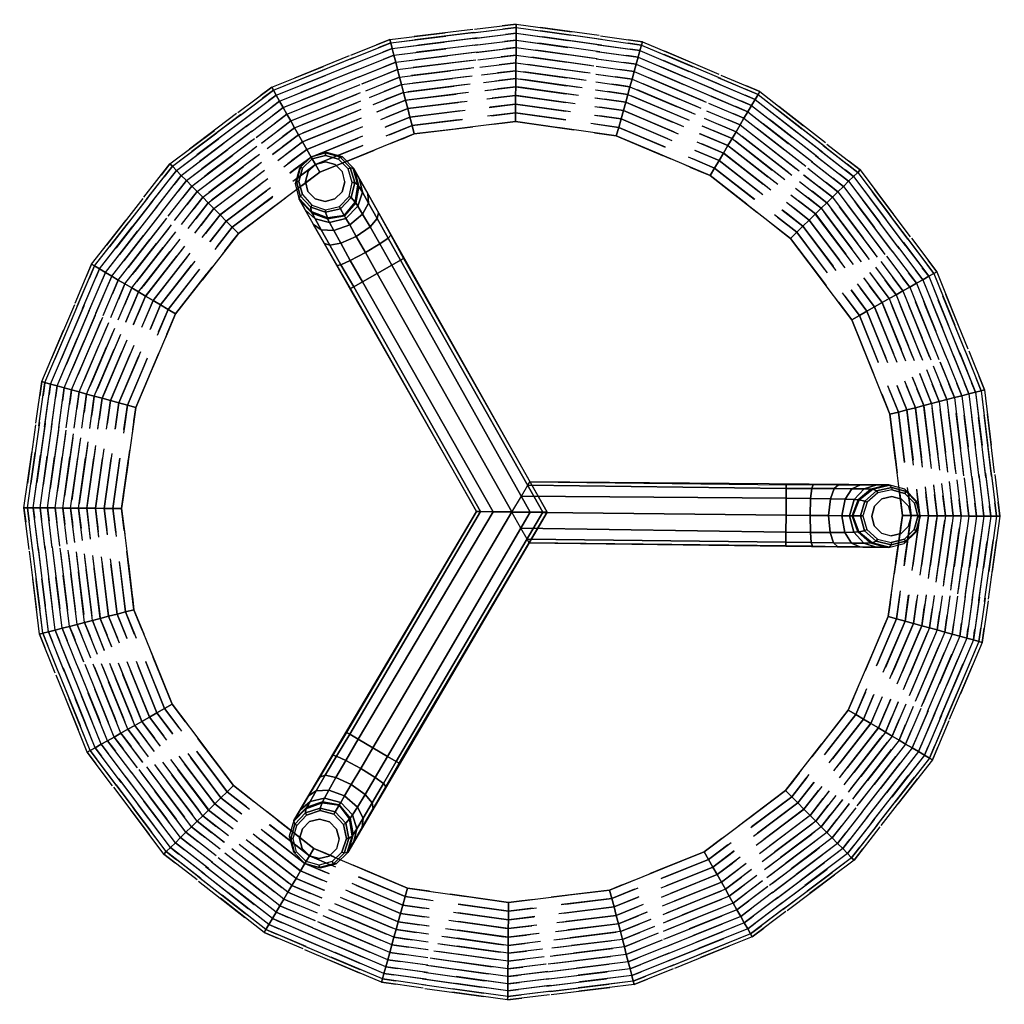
# Model space of a CAD drawing. Header units: inches. Extents: x 390 to 1835, y -266 to 136.
# Tile 882 of 1056: x 1532 to 1548, y 76 to 92. Entities that reach past the tile are written whole.
import ezdxf
from ezdxf.enums import TextEntityAlignment as Align

# ---------------------------------------------------------------- set-up
doc = ezdxf.new("R2010")
doc.units = ezdxf.units.IN
doc.header["$LTSCALE"] = 0.95294
doc.header["$MEASUREMENT"] = 0
doc.linetypes.add('DASHEDX2', pattern=[1.5, 1, -0.5])
for name, color, linetype in [('A-FURN-3-NODE', 7, 'Continuous'), ('A-FURN-3-OPENEST-TABLE-FRAME', 251, 'Continuous'), ('A-FURN-3-OPENEST-TABLE-FRAME-TRIM', 250, 'Continuous'), ('A-FURN-3-OPENEST-TABLE-TOP', 33, 'Continuous'), ('A-FURN-HAWORTH-ATT', 251, 'Continuous')]:
    doc.layers.add(name, color=color, linetype=linetype)

# ---------------------------------------------------------------- blocks, each defined once
blk = doc.blocks.new('SODC-1616-X-3D-3')
at = {"layer": 'A-FURN-3-NODE'}
blk.add_point((0, 0), dxfattribs=at)
at = {"layer": 'A-FURN-3-OPENEST-TABLE-FRAME'}
for points, invisible_edges in [([(-3.06, 5.726, 0.177), (-3.484, 5.303, 0.177), (-3.427, 5.092, 0.177), (-2.849, 5.67, 0.177)], 5), ([(-3.484, 5.303, 0.177), (-3.06, 5.726, 0.177), (-3.272, 5.67, 0.177), (-3.427, 5.515, 0.177)], 1), ([(-2.849, 5.67, 0.177), (-3.427, 5.092, 0.177), (-3.272, 4.921, 0.177), (-2.694, 5.515, 0.177)], 5), ([(-2.694, 5.515, 0.177), (-3.272, 4.921, 0.177), (-3.053, 4.849, 0.177), (-2.624, 5.294, 0.177)], 5), ([(-2.611, 5.521, 13.996), (-2.584, 5.478, 14.427), (-2.584, 5.478, 14.427), (-2.598, 5.518, 16.319)], 4), ([(-1.784, 4.074, 15.61), (0.566, 0.001, 15.61), (0.566, 0.001, 16.319), (-2.598, 5.518, 16.319)], 8), ([(-2.505, 5.343, 14.831), (-2.598, 5.518, 16.319), (-2.598, 5.518, 16.319), (-2.584, 5.478, 14.427)], 5), ([(-2.505, 5.343, 14.831), (-2.373, 5.114, 15.174), (-2.373, 5.114, 15.174), (-2.598, 5.518, 16.319)], 12), ([(-2.373, 5.114, 15.174), (-2.197, 4.806, 15.423), (-2.197, 4.806, 15.423), (-2.598, 5.518, 16.319)], 12), ([(-2.197, 4.806, 15.423), (-1.995, 4.45, 15.566), (-1.995, 4.45, 15.566), (-2.598, 5.518, 16.319)], 12), ([(-1.995, 4.45, 15.566), (-1.784, 4.074, 15.61), (-1.784, 4.074, 15.61), (-2.598, 5.518, 16.319)], 12), ([(-2.624, 5.294, 0.177), (-3.053, 4.849, 0.177), (-2.829, 4.902, 0.177), (-2.671, 5.069, 0.177)], 1), ([(-3.45, 4.978, 14.427), (-3.475, 5.023, 13.996), (-3.475, 5.023, 13.996), (-3.478, 5.01, 16.319)], 8), ([(-0.57, 0.001, 15.61), (-2.636, 3.582, 15.61), (-3.478, 5.01, 16.319), (-0.57, 0.001, 16.319)], 2), ([(-2.636, 3.582, 15.61), (-2.856, 3.954, 15.566), (-2.856, 3.954, 15.566), (-3.478, 5.01, 16.319)], 12), ([(-2.856, 3.954, 15.566), (-3.063, 4.307, 15.423), (-3.063, 4.307, 15.423), (-3.478, 5.01, 16.319)], 12), ([(-3.241, 4.613, 15.174), (-3.478, 5.01, 16.319), (-3.478, 5.01, 16.319), (-3.063, 4.307, 15.423)], 5), ([(-3.241, 4.613, 15.174), (-3.373, 4.843, 14.831), (-3.373, 4.843, 14.831), (-3.478, 5.01, 16.319)], 12), ([(-3.45, 4.978, 14.427), (-3.478, 5.01, 16.319), (-3.478, 5.01, 16.319), (-3.373, 4.843, 14.831)], 5), ([(0.286, 0.49, 15.61), (4.422, 0.48, 15.61), (6.079, 0.494, 16.319), (0.286, 0.49, 16.319)], 2), ([(4.422, 0.48, 15.61), (4.854, 0.484, 15.566), (4.854, 0.484, 15.566), (6.079, 0.494, 16.319)], 12), ([(4.854, 0.484, 15.566), (5.263, 0.487, 15.423), (5.263, 0.487, 15.423), (6.079, 0.494, 16.319)], 12), ([(5.617, 0.488, 15.174), (6.079, 0.494, 16.319), (6.079, 0.494, 16.319), (5.263, 0.487, 15.423)], 5), ([(5.617, 0.488, 15.174), (5.882, 0.488, 14.831), (5.882, 0.488, 14.831), (6.079, 0.494, 16.319)], 12), ([(6.038, 0.487, 14.427), (6.079, 0.494, 16.319), (6.079, 0.494, 16.319), (5.882, 0.488, 14.831)], 5), ([(6.038, 0.487, 14.427), (6.089, 0.485, 13.996), (6.089, 0.485, 13.996), (6.079, 0.494, 16.319)], 8), ([(6.124, -0.437, 0.177), (5.899, 0.36, 0.177), (5.727, 0.207, 0.177), (5.899, -0.387, 0.177)], 5), ([(6.336, -0.38, 0.177), (6.124, 0.41, 0.177), (5.899, 0.36, 0.177), (6.124, -0.437, 0.177)], 5), ([(6.491, -0.225, 0.177), (6.336, 0.353, 0.177), (6.124, 0.41, 0.177), (6.336, -0.38, 0.177)], 5), ([(6.336, 0.353, 0.177), (6.491, -0.225, 0.177), (6.548, -0.014, 0.177), (6.491, 0.198, 0.177)], 1), ([(5.899, -0.387, 0.177), (5.727, 0.207, 0.177), (5.661, -0.013, 0.177), (5.727, -0.234, 0.177)], 1), ([(-0.57, 0.001, 16.319), (-0.57, 0.001, 15.61), (-2.636, -3.579, 15.61), (-3.478, -5.007, 16.319)], 4), ([(-2.598, -5.515, 16.319), (-1.784, -4.071, 15.61), (0.566, 0.001, 15.61), (0.566, 0.001, 16.319)], 1), ([(4.421, -0.505, 15.61), (0.28, -0.494, 15.61), (0.28, -0.494, 16.319), (6.079, -0.521, 16.319)], 8), ([(4.853, -0.509, 15.566), (4.421, -0.505, 15.61), (4.421, -0.505, 15.61), (6.079, -0.521, 16.319)], 12), ([(5.262, -0.513, 15.423), (4.853, -0.509, 15.566), (4.853, -0.509, 15.566), (6.079, -0.521, 16.319)], 12), ([(5.617, -0.514, 15.174), (5.262, -0.513, 15.423), (5.262, -0.513, 15.423), (6.079, -0.521, 16.319)], 12), ([(5.881, -0.515, 14.831), (5.617, -0.514, 15.174), (5.617, -0.514, 15.174), (6.079, -0.521, 16.319)], 12), ([(5.881, -0.515, 14.831), (6.079, -0.521, 16.319), (6.079, -0.521, 16.319), (6.037, -0.514, 14.427)], 5), ([(6.088, -0.512, 13.996), (6.037, -0.514, 14.427), (6.037, -0.514, 14.427), (6.079, -0.521, 16.319)], 4), ([(-3.478, -5.007, 16.319), (-2.636, -3.579, 15.61), (-2.856, -3.951, 15.566)], 9), ([(-3.478, -5.007, 16.319), (-2.856, -3.951, 15.566), (-3.063, -4.304, 15.423)], 9), ([(-2.598, -5.515, 16.319), (-1.995, -4.447, 15.566), (-1.784, -4.071, 15.61)], 9), ([(-3.063, -4.304, 15.423), (-3.241, -4.61, 15.174), (-3.478, -5.007, 16.319)], 10), ([(-2.598, -5.515, 16.319), (-2.197, -4.803, 15.423), (-1.995, -4.447, 15.566)], 9), ([(-3.478, -5.007, 16.319), (-3.241, -4.61, 15.174), (-3.373, -4.84, 14.831)], 9), ([(-3.373, -4.84, 14.831), (-3.45, -4.975, 14.427), (-3.478, -5.007, 16.319)], 10), ([(-2.694, -5.512, 0.177), (-2.849, -5.667, 0.177), (-3.427, -5.089, 0.177), (-3.272, -4.918, 0.177)], 10), ([(-2.624, -5.291, 0.177), (-2.694, -5.512, 0.177), (-3.272, -4.918, 0.177), (-3.053, -4.846, 0.177)], 10), ([(-2.671, -5.066, 0.177), (-2.624, -5.291, 0.177), (-3.053, -4.846, 0.177), (-2.829, -4.899, 0.177)], 2), ([(-2.598, -5.515, 16.319), (-2.373, -5.111, 15.174), (-2.197, -4.803, 15.423)], 9), ([(-3.478, -5.007, 16.319), (-3.45, -4.975, 14.427), (-3.475, -5.02, 13.996)], 1), ([(-2.849, -5.667, 0.177), (-3.06, -5.724, 0.177), (-3.484, -5.3, 0.177), (-3.427, -5.089, 0.177)], 10), ([(-2.598, -5.515, 16.319), (-2.505, -5.34, 14.831), (-2.373, -5.111, 15.174)], 9), ([(-3.427, -5.512, 0.177), (-3.484, -5.3, 0.177), (-3.06, -5.724, 0.177), (-3.272, -5.667, 0.177)], 2), ([(-2.584, -5.475, 14.427), (-2.505, -5.34, 14.831), (-2.598, -5.515, 16.319)], 10), ([(-2.598, -5.515, 16.319), (-2.611, -5.518, 13.996), (-2.584, -5.475, 14.427)], 8)]:
    blk.add_3dface(points, dxfattribs=dict(at, invisible_edges=invisible_edges))
at = {"layer": 'A-FURN-3-OPENEST-TABLE-FRAME-TRIM'}
for points, invisible_edges in [([(-3.38, 5.303), (-2.901, 5.58), (-3.061, 5.622), (-3.337, 5.463)], 5), ([(-2.901, 5.58), (-3.38, 5.303), (-3.337, 5.144), (-2.784, 5.463)], 5), ([(-3.22, 5.58), (-3.337, 5.463), (-3.337, 5.463), (-3.061, 5.622)], 4), ([(-3.337, 5.144), (-3.22, 5.027), (-2.742, 5.303), (-2.784, 5.463)], 10), ([(-2.742, 5.303), (-3.22, 5.027), (-3.061, 4.984), (-2.784, 5.144)], 5), ([(-2.784, 5.144), (-3.061, 4.984), (-3.061, 4.984), (-2.901, 5.027)], 1), ([(5.965, -0.29), (5.965, 0.263), (5.848, 0.146), (5.848, -0.173)], 5), ([(6.124, 0.305), (5.965, 0.263), (5.965, -0.29), (6.124, -0.333)], 10), ([(6.284, -0.29), (6.284, 0.263), (6.124, 0.305), (6.124, -0.333)], 5), ([(6.284, 0.263), (6.284, -0.29), (6.401, -0.173), (6.401, 0.146)], 5), ([(5.848, -0.173), (5.848, 0.146), (5.848, 0.146), (5.805, -0.014)], 1), ([(6.443, -0.014), (6.401, 0.146), (6.401, 0.146), (6.401, -0.173)], 4), ([(-2.784, -5.46), (-3.337, -5.141), (-3.22, -5.024), (-2.742, -5.3)], 5), ([(-2.784, -5.141), (-2.742, -5.3), (-3.22, -5.024), (-3.061, -4.981)], 10), ([(-2.901, -5.024), (-2.784, -5.141), (-3.061, -4.981)], 2), ([(-2.784, -5.46), (-2.901, -5.577), (-3.38, -5.3), (-3.337, -5.141)], 10), ([(-3.337, -5.46), (-3.38, -5.3), (-2.901, -5.577), (-3.061, -5.619)], 10), ([(-3.061, -5.619), (-3.22, -5.577), (-3.337, -5.46)], 8)]:
    blk.add_3dface(points, dxfattribs=dict(at, invisible_edges=invisible_edges))
at = {"layer": 'A-FURN-3-OPENEST-TABLE-TOP', "linetype": 'DASHEDX2'}
for points, invisible_edges in [([(1.63, 6.085, 17.303), (0, 6.299, 17.303), (-1.63, 6.085, 17.303)], 8), ([(-1.63, 6.085, 16.319), (0, 6.299, 16.319), (1.63, 6.085, 16.319), (-1.63, 6.085, 16.319)], 4), ([(-1.63, 6.085, 17.303), (-3.15, 5.455, 17.303), (3.15, 5.455, 17.303), (1.63, 6.085, 17.303)], 10), ([(3.15, 5.455, 16.319), (-3.15, 5.455, 16.319), (-1.63, 6.085, 16.319), (1.63, 6.085, 16.319)], 5), ([(4.454, 4.454, 17.303), (3.15, 5.455, 17.303), (-3.15, 5.455, 17.303), (-4.454, 4.454, 17.303)], 10), ([(-3.15, 5.455, 16.319), (3.15, 5.455, 16.319), (4.454, 4.454, 16.319), (-4.454, 4.454, 16.319)], 5), ([(-4.454, 4.454, 17.303), (-5.455, 3.15, 17.303), (5.455, 3.15, 17.303), (4.454, 4.454, 17.303)], 10), ([(5.455, 3.15, 16.319), (-5.455, 3.15, 16.319), (-4.454, 4.454, 16.319), (4.454, 4.454, 16.319)], 5), ([(6.085, 1.63, 17.303), (5.455, 3.15, 17.303), (-5.455, 3.15, 17.303), (-6.085, 1.63, 17.303)], 10), ([(-5.455, 3.15, 16.319), (5.455, 3.15, 16.319), (6.085, 1.63, 16.319), (-6.085, 1.63, 16.319)], 5), ([(-6.085, 1.63, 17.303), (-6.299, 0, 17.303), (6.299, 0, 17.303), (6.085, 1.63, 17.303)], 10), ([(6.299, 0, 16.319), (-6.299, 0, 16.319), (-6.085, 1.63, 16.319), (6.085, 1.63, 16.319)], 5), ([(-6.299, 0, 17.303), (6.299, 0, 17.303), (6.085, -1.63, 17.303), (-6.085, -1.63, 17.303)], 5), ([(6.085, -1.63, 16.319), (6.299, 0, 16.319), (-6.299, 0, 16.319), (-6.085, -1.63, 16.319)], 10), ([(5.455, -3.15, 17.303), (-5.455, -3.15, 17.303), (-6.085, -1.63, 17.303), (6.085, -1.63, 17.303)], 5), ([(-6.085, -1.63, 16.319), (-5.455, -3.15, 16.319), (5.455, -3.15, 16.319), (6.085, -1.63, 16.319)], 10), ([(-5.455, -3.15, 17.303), (5.455, -3.15, 17.303), (4.454, -4.454, 17.303), (-4.454, -4.454, 17.303)], 5), ([(4.454, -4.454, 16.319), (5.455, -3.15, 16.319), (-5.455, -3.15, 16.319), (-4.454, -4.454, 16.319)], 10), ([(3.15, -5.455, 17.303), (-3.15, -5.455, 17.303), (-4.454, -4.454, 17.303), (4.454, -4.454, 17.303)], 5), ([(-4.454, -4.454, 16.319), (-3.15, -5.455, 16.319), (3.15, -5.455, 16.319), (4.454, -4.454, 16.319)], 10), ([(-3.15, -5.455, 17.303), (3.15, -5.455, 17.303), (1.63, -6.085, 17.303), (-1.63, -6.085, 17.303)], 5), ([(1.63, -6.085, 16.319), (3.15, -5.455, 16.319), (-3.15, -5.455, 16.319), (-1.63, -6.085, 16.319)], 10), ([(0, -6.299, 17.303), (-1.63, -6.085, 17.303), (-1.63, -6.085, 17.303), (1.63, -6.085, 17.303)], 4), ([(-1.63, -6.085, 16.319), (-1.63, -6.085, 16.319), (0, -6.299, 16.319), (1.63, -6.085, 16.319)], 8)]:
    blk.add_3dface(points, dxfattribs=dict(at, invisible_edges=invisible_edges))
at = {"layer": 'A-FURN-HAWORTH-ATT', "flags": 1}
for tag, p in [('HAWMC', (0, 0)), ('HAWPN', (0, -0.167)), ('HAWSN', (0, -0.333)), ('HAWQT', (0, -0.5))]:
    blk.add_attdef(tag, text='', height=0.1, dxfattribs=at).set_placement(p, align=Align.TOP_CENTER)
at = {"layer": 'A-FURN-3-OPENEST-TABLE-FRAME'}
mesh = blk.add_polymesh((3, 7), dxfattribs=at)
for k, corner in enumerate([(-2.598, 5.518, 16.319), (-2.784, 5.704, 16.319), (-3.038, 5.772, 16.319), (-3.292, 5.704, 16.319), (-3.478, 5.518, 16.319), (-3.546, 5.264, 16.319), (-3.478, 5.01, 16.319), (-2.66, 5.534, 0.216), (-2.829, 5.704, 0.216), (-3.06, 5.766, 0.217), (-3.292, 5.704, 0.217), (-3.461, 5.535, 0.217), (-3.523, 5.303, 0.216), (-3.461, 5.072, 0.216), (-2.694, 5.515, 0.177), (-2.849, 5.67, 0.177), (-3.06, 5.726, 0.177), (-3.272, 5.67, 0.177), (-3.427, 5.515, 0.177), (-3.484, 5.303, 0.177), (-3.427, 5.092, 0.177)]):
    mesh.set_mesh_vertex(divmod(k, 7), corner)
mesh = blk.add_polymesh((10, 7), dxfattribs=at)
for k, corner in enumerate([(-3.427, 5.092, 0.177), (-3.272, 4.921, 0.177), (-3.053, 4.849, 0.177), (-2.829, 4.902, 0.177), (-2.671, 5.069, 0.177), (-2.624, 5.294, 0.177), (-2.694, 5.515, 0.177), (-3.461, 5.072, 0.216), (-3.291, 4.887, 0.216), (-3.053, 4.809, 0.216), (-2.81, 4.868, 0.216), (-2.637, 5.049, 0.216), (-2.585, 5.294, 0.216), (-2.66, 5.534, 0.216), (-3.475, 5.023, 13.996), (-3.282, 4.821, 13.992), (-3.021, 4.72, 13.989), (-2.748, 4.76, 13.987), (-2.576, 4.977, 13.989), (-2.532, 5.254, 13.992), (-2.611, 5.521, 13.996), (-3.45, 4.978, 14.427), (-3.269, 4.793, 14.4), (-3.016, 4.706, 14.377), (-2.744, 4.754, 14.366), (-2.566, 4.965, 14.377), (-2.515, 5.228, 14.4), (-2.584, 5.478, 14.427), (-3.373, 4.843, 14.831), (-3.217, 4.7, 14.748), (-2.986, 4.647, 14.676), (-2.721, 4.714, 14.638), (-2.53, 4.911, 14.675), (-2.46, 5.137, 14.748), (-2.505, 5.343, 14.831), (-3.241, 4.613, 15.174), (-3.119, 4.527, 15.017), (-2.917, 4.518, 14.881), (-2.659, 4.608, 14.81), (-2.452, 4.786, 14.88), (-2.359, 4.965, 15.017), (-2.373, 5.114, 15.174), (-3.063, 4.307, 15.423), (-2.975, 4.277, 15.193), (-2.802, 4.311, 14.992), (-2.553, 4.424, 14.889), (-2.33, 4.583, 14.991), (-2.215, 4.715, 15.193), (-2.197, 4.806, 15.423), (-2.856, 3.954, 15.566), (-2.794, 3.966, 15.279), (-2.645, 4.034, 15.029), (-2.403, 4.164, 14.9), (-2.169, 4.308, 15.028), (-2.036, 4.403, 15.279), (-1.995, 4.45, 15.566), (-2.636, 3.582, 15.61), (-2.586, 3.612, 15.301), (-2.447, 3.692, 15.031), (-2.21, 3.828, 14.892), (-1.972, 3.965, 15.03), (-1.834, 4.045, 15.301), (-1.784, 4.074, 15.61), (-0.57, 0.001, 15.61), (-0.507, 0.001, 15.287), (-0.302, 0.001, 15.03), (-0.002, 0.001, 14.896), (0.296, 0.001, 15.032), (0.5, 0.001, 15.289), (0.566, 0.001, 15.61)]):
    mesh.set_mesh_vertex(divmod(k, 7), corner)
mesh = blk.add_polymesh((10, 7), dxfattribs=at)
for k, corner in enumerate([(6.124, 0.41, 0.177), (5.899, 0.36, 0.177), (5.727, 0.207, 0.177), (5.661, -0.013, 0.177), (5.727, -0.234, 0.177), (5.899, -0.387, 0.177), (6.124, -0.437, 0.177), (6.125, 0.449, 0.216), (5.879, 0.394, 0.216), (5.693, 0.227, 0.216), (5.622, -0.013, 0.216), (5.692, -0.253, 0.216), (5.879, -0.421, 0.216), (6.124, -0.476, 0.216), (6.089, 0.485, 13.996), (5.818, 0.42, 13.992), (5.599, 0.244, 13.989), (5.498, -0.013, 13.987), (5.599, -0.27, 13.989), (5.817, -0.446, 13.992), (6.088, -0.512, 13.996), (6.038, 0.487, 14.427), (5.787, 0.422, 14.4), (5.585, 0.246, 14.377), (5.49, -0.013, 14.366), (5.584, -0.273, 14.377), (5.786, -0.448, 14.4), (6.037, -0.514, 14.427), (5.882, 0.488, 14.831), (5.681, 0.424, 14.748), (5.519, 0.25, 14.676), (5.444, -0.013, 14.638), (5.519, -0.277, 14.675), (5.68, -0.45, 14.748), (5.881, -0.515, 14.831), (5.617, 0.488, 15.174), (5.482, 0.425, 15.017), (5.372, 0.255, 14.881), (5.321, -0.013, 14.81), (5.372, -0.282, 14.88), (5.481, -0.452, 15.017), (5.617, -0.514, 15.174), (5.263, 0.487, 15.423), (5.193, 0.425, 15.193), (5.136, 0.259, 14.992), (5.109, -0.013, 14.889), (5.136, -0.286, 14.991), (5.192, -0.452, 15.193), (5.262, -0.513, 15.423), (4.854, 0.484, 15.566), (4.833, 0.424, 15.279), (4.817, 0.261, 15.029), (4.81, -0.013, 14.9), (4.817, -0.288, 15.028), (4.833, -0.451, 15.279), (4.853, -0.509, 15.566), (4.422, 0.48, 15.61), (4.422, 0.421, 15.301), (4.422, 0.26, 15.031), (4.422, -0.013, 14.892), (4.421, -0.287, 15.03), (4.421, -0.447, 15.301), (4.421, -0.505, 15.61), (0.286, 0.49, 15.61), (0.25, 0.435, 15.287), (0.149, 0.258, 15.03), (0, -0.002, 14.896), (0.146, -0.261, 15.032), (0.247, -0.437, 15.289), (0.28, -0.494, 15.61)]):
    mesh.set_mesh_vertex(divmod(k, 7), corner)
mesh = blk.add_polymesh((3, 7), dxfattribs=at)
for k, corner in enumerate([(6.079, -0.521, 16.319), (6.333, -0.454, 16.319), (6.519, -0.268, 16.319), (6.587, -0.014, 16.319), (6.519, 0.24, 16.319), (6.333, 0.426, 16.319), (6.079, 0.494, 16.319), (6.124, -0.476, 0.216), (6.355, -0.414, 0.216), (6.525, -0.245, 0.217), (6.587, -0.014, 0.217), (6.525, 0.218, 0.217), (6.356, 0.387, 0.216), (6.125, 0.449, 0.216), (6.124, -0.437, 0.177), (6.336, -0.38, 0.177), (6.491, -0.225, 0.177), (6.548, -0.014, 0.177), (6.491, 0.198, 0.177), (6.336, 0.353, 0.177), (6.124, 0.41, 0.177)]):
    mesh.set_mesh_vertex(divmod(k, 7), corner)
mesh = blk.add_polymesh((10, 7), dxfattribs=at)
for k, corner in enumerate([(-2.694, -5.512, 0.177), (-2.624, -5.291, 0.177), (-2.671, -5.066, 0.177), (-2.829, -4.899, 0.177), (-3.053, -4.846, 0.177), (-3.272, -4.918, 0.177), (-3.427, -5.089, 0.177), (-2.66, -5.531, 0.216), (-2.585, -5.291, 0.216), (-2.637, -5.046, 0.216), (-2.81, -4.865, 0.216), (-3.053, -4.806, 0.216), (-3.291, -4.884, 0.216), (-3.461, -5.069, 0.216), (-2.611, -5.518, 13.996), (-2.532, -5.251, 13.992), (-2.576, -4.974, 13.989), (-2.748, -4.757, 13.987), (-3.021, -4.717, 13.989), (-3.282, -4.818, 13.992), (-3.475, -5.02, 13.996), (-2.584, -5.475, 14.427), (-2.515, -5.225, 14.4), (-2.566, -4.962, 14.377), (-2.744, -4.751, 14.366), (-3.016, -4.703, 14.377), (-3.269, -4.79, 14.4), (-3.45, -4.975, 14.427), (-2.505, -5.34, 14.831), (-2.46, -5.134, 14.748), (-2.53, -4.908, 14.675), (-2.721, -4.711, 14.638), (-2.986, -4.644, 14.676), (-3.217, -4.698, 14.748), (-3.373, -4.84, 14.831), (-2.373, -5.111, 15.174), (-2.359, -4.962, 15.017), (-2.452, -4.783, 14.88), (-2.659, -4.605, 14.81), (-2.917, -4.515, 14.881), (-3.119, -4.524, 15.017), (-3.241, -4.61, 15.174), (-2.197, -4.803, 15.423), (-2.215, -4.712, 15.193), (-2.33, -4.58, 14.991), (-2.553, -4.421, 14.889), (-2.802, -4.308, 14.992), (-2.975, -4.274, 15.193), (-3.063, -4.304, 15.423), (-1.995, -4.447, 15.566), (-2.036, -4.4, 15.279), (-2.169, -4.305, 15.028), (-2.403, -4.162, 14.9), (-2.645, -4.031, 15.029), (-2.794, -3.964, 15.279), (-2.856, -3.951, 15.566), (-1.784, -4.071, 15.61), (-1.834, -4.042, 15.301), (-1.972, -3.963, 15.03), (-2.21, -3.826, 14.892), (-2.447, -3.689, 15.031), (-2.586, -3.609, 15.301), (-2.636, -3.579, 15.61), (0.566, 0.001, 15.61), (0.5, 0.001, 15.289), (0.296, 0.001, 15.032), (-0.002, 0.001, 14.896), (-0.302, 0.001, 15.03), (-0.507, 0.001, 15.287), (-0.57, 0.001, 15.61)]):
    mesh.set_mesh_vertex(divmod(k, 7), corner)
mesh = blk.add_polymesh((3, 7), dxfattribs=at)
for k, corner in enumerate([(-3.478, -5.007, 16.319), (-3.546, -5.261, 16.319), (-3.478, -5.515, 16.319), (-3.292, -5.701, 16.319), (-3.038, -5.769, 16.319), (-2.784, -5.701, 16.319), (-2.598, -5.515, 16.319), (-3.461, -5.069, 0.216), (-3.523, -5.3, 0.216), (-3.461, -5.532, 0.217), (-3.292, -5.701, 0.217), (-3.06, -5.763, 0.217), (-2.829, -5.701, 0.216), (-2.66, -5.531, 0.216), (-3.427, -5.089, 0.177), (-3.484, -5.3, 0.177), (-3.427, -5.512, 0.177), (-3.272, -5.667, 0.177), (-3.06, -5.724, 0.177), (-2.849, -5.667, 0.177), (-2.694, -5.512, 0.177)]):
    mesh.set_mesh_vertex(divmod(k, 7), corner)
at = {"layer": 'A-FURN-3-OPENEST-TABLE-FRAME-TRIM'}
mesh = blk.add_polymesh((2, 12), dxfattribs=dict(at, n_close=True))
for k, corner in enumerate([(-2.784, 5.463), (-2.901, 5.58), (-3.061, 5.622), (-3.22, 5.58), (-3.337, 5.463), (-3.38, 5.303), (-3.337, 5.144), (-3.22, 5.027), (-3.061, 4.984), (-2.901, 5.027), (-2.784, 5.144), (-2.742, 5.303), (-2.784, 5.463, 0.177), (-2.901, 5.58, 0.177), (-3.061, 5.622, 0.177), (-3.22, 5.58, 0.177), (-3.337, 5.463, 0.177), (-3.38, 5.303, 0.177), (-3.337, 5.144, 0.177), (-3.22, 5.027, 0.177), (-3.061, 4.984, 0.177), (-2.901, 5.027, 0.177), (-2.784, 5.144, 0.177), (-2.742, 5.303, 0.177)]):
    mesh.set_mesh_vertex(divmod(k, 12), corner)
mesh = blk.add_polymesh((2, 12), dxfattribs=dict(at, n_close=True))
for k, corner in enumerate([(6.124, -0.333), (6.284, -0.29), (6.401, -0.173), (6.443, -0.014), (6.401, 0.146), (6.284, 0.263), (6.124, 0.305), (5.965, 0.263), (5.848, 0.146), (5.805, -0.014), (5.848, -0.173), (5.965, -0.29), (6.124, -0.333, 0.177), (6.284, -0.29, 0.177), (6.401, -0.173, 0.177), (6.443, -0.014, 0.177), (6.401, 0.146, 0.177), (6.284, 0.263, 0.177), (6.124, 0.305, 0.177), (5.965, 0.263, 0.177), (5.848, 0.146, 0.177), (5.805, -0.014, 0.177), (5.848, -0.173, 0.177), (5.965, -0.29, 0.177)]):
    mesh.set_mesh_vertex(divmod(k, 12), corner)
mesh = blk.add_polymesh((2, 12), dxfattribs=dict(at, n_close=True))
for k, corner in enumerate([(-2.742, -5.3), (-2.784, -5.141), (-2.901, -5.024), (-3.061, -4.981), (-3.22, -5.024), (-3.337, -5.141), (-3.38, -5.3), (-3.337, -5.46), (-3.22, -5.577), (-3.061, -5.619), (-2.901, -5.577), (-2.784, -5.46), (-2.742, -5.3, 0.177), (-2.784, -5.141, 0.177), (-2.901, -5.024, 0.177), (-3.061, -4.981, 0.177), (-3.22, -5.024, 0.177), (-3.337, -5.141, 0.177), (-3.38, -5.3, 0.177), (-3.337, -5.46, 0.177), (-3.22, -5.577, 0.177), (-3.061, -5.619, 0.177), (-2.901, -5.577, 0.177), (-2.784, -5.46, 0.177)]):
    mesh.set_mesh_vertex(divmod(k, 12), corner)
at = {"layer": 'A-FURN-3-OPENEST-TABLE-TOP', "linetype": 'DASHEDX2'}
mesh = blk.add_polymesh((9, 9), dxfattribs=at)
for k, corner in enumerate([(-7.373, 0, 17.175), (-7.496, 0, 17.134), (-7.615, 0, 17.083), (-7.725, 0, 17.016), (-7.819, 0, 16.927), (-7.874, 0, 16.811), (-7.819, 0, 16.695), (-7.725, 0, 16.606), (-7.615, 0, 16.539), (-7.122, 1.908, 17.175), (-7.241, 1.94, 17.134), (-7.355, 1.971, 17.083), (-7.462, 1.999, 17.016), (-7.553, 2.024, 16.927), (-7.606, 2.038, 16.811), (-7.553, 2.024, 16.695), (-7.462, 1.999, 16.606), (-7.355, 1.971, 16.539), (-6.385, 3.687, 17.175), (-6.492, 3.748, 17.134), (-6.595, 3.807, 17.083), (-6.69, 3.863, 17.016), (-6.772, 3.91, 16.927), (-6.819, 3.937, 16.811), (-6.772, 3.91, 16.695), (-6.69, 3.863, 16.606), (-6.595, 3.807, 16.539), (-5.214, 5.214, 17.175), (-5.3, 5.3, 17.134), (-5.384, 5.384, 17.083), (-5.463, 5.463, 17.016), (-5.529, 5.529, 16.927), (-5.568, 5.568, 16.811), (-5.529, 5.529, 16.695), (-5.463, 5.463, 16.606), (-5.384, 5.384, 16.539), (-3.687, 6.385, 17.175), (-3.748, 6.492, 17.134), (-3.807, 6.595, 17.083), (-3.863, 6.69, 17.016), (-3.91, 6.772, 16.927), (-3.937, 6.819, 16.811), (-3.91, 6.772, 16.695), (-3.863, 6.69, 16.606), (-3.807, 6.595, 16.539), (-1.908, 7.122, 17.175), (-1.94, 7.241, 17.134), (-1.971, 7.355, 17.083), (-1.999, 7.462, 17.016), (-2.024, 7.553, 16.927), (-2.038, 7.606, 16.811), (-2.024, 7.553, 16.695), (-1.999, 7.462, 16.606), (-1.971, 7.355, 16.539), (0, 7.373, 17.175), (0, 7.496, 17.134), (0, 7.615, 17.083), (0, 7.725, 17.016), (0, 7.819, 16.927), (0, 7.874, 16.811), (0, 7.819, 16.695), (0, 7.725, 16.606), (0, 7.615, 16.539), (1.908, 7.122, 17.175), (1.94, 7.241, 17.134), (1.971, 7.355, 17.083), (1.999, 7.462, 17.016), (2.024, 7.553, 16.927), (2.038, 7.606, 16.811), (2.024, 7.553, 16.695), (1.999, 7.462, 16.606), (1.971, 7.355, 16.539), (3.687, 6.385, 17.175), (3.748, 6.492, 17.134), (3.807, 6.595, 17.083), (3.863, 6.69, 17.016), (3.91, 6.772, 16.927), (3.937, 6.819, 16.811), (3.91, 6.772, 16.695), (3.863, 6.69, 16.606), (3.807, 6.595, 16.539)]):
    mesh.set_mesh_vertex(divmod(k, 9), corner)
mesh = blk.add_polymesh((9, 9), dxfattribs=at)
for k, corner in enumerate([(-7.615, 0, 16.539), (-7.496, 0, 16.488), (-7.373, 0, 16.447), (-7.248, 0, 16.414), (-7.121, 0, 16.387), (-6.994, 0, 16.366), (-6.862, 0, 16.349), (-6.722, 0, 16.335), (-6.581, 0, 16.326), (-7.355, 1.971, 16.539), (-7.241, 1.94, 16.488), (-7.122, 1.908, 16.447), (-7.001, 1.876, 16.414), (-6.879, 1.843, 16.387), (-6.755, 1.81, 16.366), (-6.628, 1.776, 16.349), (-6.493, 1.74, 16.335), (-6.357, 1.703, 16.326), (-6.595, 3.807, 16.539), (-6.492, 3.748, 16.488), (-6.385, 3.687, 16.447), (-6.277, 3.624, 16.414), (-6.167, 3.561, 16.387), (-6.057, 3.497, 16.366), (-5.943, 3.431, 16.349), (-5.821, 3.361, 16.335), (-5.699, 3.291, 16.326), (-5.384, 5.384, 16.539), (-5.3, 5.3, 16.488), (-5.214, 5.214, 16.447), (-5.125, 5.125, 16.414), (-5.035, 5.035, 16.387), (-4.945, 4.945, 16.366), (-4.852, 4.852, 16.349), (-4.753, 4.753, 16.335), (-4.654, 4.654, 16.326), (-3.807, 6.595, 16.539), (-3.748, 6.492, 16.488), (-3.687, 6.385, 16.447), (-3.624, 6.277, 16.414), (-3.561, 6.167, 16.387), (-3.497, 6.057, 16.366), (-3.431, 5.943, 16.349), (-3.361, 5.821, 16.335), (-3.291, 5.699, 16.326), (-1.971, 7.355, 16.539), (-1.94, 7.241, 16.488), (-1.908, 7.122, 16.447), (-1.876, 7.001, 16.414), (-1.843, 6.879, 16.387), (-1.81, 6.755, 16.366), (-1.776, 6.628, 16.349), (-1.74, 6.493, 16.335), (-1.703, 6.357, 16.326), (0, 7.615, 16.539), (0, 7.496, 16.488), (0, 7.373, 16.447), (0, 7.248, 16.414), (0, 7.121, 16.387), (0, 6.994, 16.366), (0, 6.862, 16.349), (0, 6.722, 16.335), (0, 6.581, 16.326), (1.971, 7.355, 16.539), (1.94, 7.241, 16.488), (1.908, 7.122, 16.447), (1.876, 7.001, 16.414), (1.843, 6.879, 16.387), (1.81, 6.755, 16.366), (1.776, 6.628, 16.349), (1.74, 6.493, 16.335), (1.703, 6.357, 16.326), (3.807, 6.595, 16.539), (3.748, 6.492, 16.488), (3.687, 6.385, 16.447), (3.624, 6.277, 16.414), (3.561, 6.167, 16.387), (3.497, 6.057, 16.366), (3.431, 5.943, 16.349), (3.361, 5.821, 16.335), (3.291, 5.699, 16.326)]):
    mesh.set_mesh_vertex(divmod(k, 9), corner)
mesh = blk.add_polymesh((9, 9), dxfattribs=at)
for k, corner in enumerate([(-6.299, 0, 17.303), (-6.44, 0, 17.301), (-6.581, 0, 17.296), (-6.722, 0, 17.287), (-6.862, 0, 17.273), (-6.994, 0, 17.256), (-7.121, 0, 17.235), (-7.248, 0, 17.208), (-7.373, 0, 17.175), (-6.085, 1.63, 17.303), (-6.221, 1.667, 17.301), (-6.357, 1.703, 17.296), (-6.493, 1.74, 17.287), (-6.628, 1.776, 17.273), (-6.755, 1.81, 17.256), (-6.879, 1.843, 17.235), (-7.001, 1.876, 17.208), (-7.122, 1.908, 17.175), (-5.455, 3.15, 17.303), (-5.577, 3.22, 17.301), (-5.699, 3.291, 17.296), (-5.821, 3.361, 17.287), (-5.943, 3.431, 17.273), (-6.057, 3.497, 17.256), (-6.167, 3.561, 17.235), (-6.277, 3.624, 17.208), (-6.385, 3.687, 17.175), (-4.454, 4.454, 17.303), (-4.554, 4.554, 17.301), (-4.654, 4.654, 17.296), (-4.753, 4.753, 17.287), (-4.852, 4.852, 17.273), (-4.945, 4.945, 17.256), (-5.035, 5.035, 17.235), (-5.125, 5.125, 17.208), (-5.214, 5.214, 17.175), (-3.15, 5.455, 17.303), (-3.22, 5.577, 17.301), (-3.291, 5.699, 17.296), (-3.361, 5.821, 17.287), (-3.431, 5.943, 17.273), (-3.497, 6.057, 17.256), (-3.561, 6.167, 17.235), (-3.624, 6.277, 17.208), (-3.687, 6.385, 17.175), (-1.63, 6.085, 17.303), (-1.667, 6.221, 17.301), (-1.703, 6.357, 17.296), (-1.74, 6.493, 17.287), (-1.776, 6.628, 17.273), (-1.81, 6.755, 17.256), (-1.843, 6.879, 17.235), (-1.876, 7.001, 17.208), (-1.908, 7.122, 17.175), (0, 6.299, 17.303), (0, 6.44, 17.301), (0, 6.581, 17.296), (0, 6.722, 17.287), (0, 6.862, 17.273), (0, 6.994, 17.256), (0, 7.121, 17.235), (0, 7.248, 17.208), (0, 7.373, 17.175), (1.63, 6.085, 17.303), (1.667, 6.221, 17.301), (1.703, 6.357, 17.296), (1.74, 6.493, 17.287), (1.776, 6.628, 17.273), (1.81, 6.755, 17.256), (1.843, 6.879, 17.235), (1.876, 7.001, 17.208), (1.908, 7.122, 17.175), (3.15, 5.455, 17.303), (3.22, 5.577, 17.301), (3.291, 5.699, 17.296), (3.361, 5.821, 17.287), (3.431, 5.943, 17.273), (3.497, 6.057, 17.256), (3.561, 6.167, 17.235), (3.624, 6.277, 17.208), (3.687, 6.385, 17.175)]):
    mesh.set_mesh_vertex(divmod(k, 9), corner)
mesh = blk.add_polymesh((9, 9), dxfattribs=at)
for k, corner in enumerate([(3.687, 6.385, 17.175), (3.748, 6.492, 17.134), (3.807, 6.595, 17.083), (3.863, 6.69, 17.016), (3.91, 6.772, 16.927), (3.937, 6.819, 16.811), (3.91, 6.772, 16.695), (3.863, 6.69, 16.606), (3.807, 6.595, 16.539), (5.214, 5.214, 17.175), (5.3, 5.3, 17.134), (5.384, 5.384, 17.083), (5.463, 5.463, 17.016), (5.529, 5.529, 16.927), (5.568, 5.568, 16.811), (5.529, 5.529, 16.695), (5.463, 5.463, 16.606), (5.384, 5.384, 16.539), (6.385, 3.687, 17.175), (6.492, 3.748, 17.134), (6.595, 3.807, 17.083), (6.69, 3.863, 17.016), (6.772, 3.91, 16.927), (6.819, 3.937, 16.811), (6.772, 3.91, 16.695), (6.69, 3.863, 16.606), (6.595, 3.807, 16.539), (7.122, 1.908, 17.175), (7.241, 1.94, 17.134), (7.355, 1.971, 17.083), (7.462, 1.999, 17.016), (7.553, 2.024, 16.927), (7.606, 2.038, 16.811), (7.553, 2.024, 16.695), (7.462, 1.999, 16.606), (7.355, 1.971, 16.539), (7.373, 0, 17.175), (7.496, 0, 17.134), (7.615, 0, 17.083), (7.725, 0, 17.016), (7.819, 0, 16.927), (7.874, 0, 16.811), (7.819, 0, 16.695), (7.725, 0, 16.606), (7.615, 0, 16.539), (7.122, -1.908, 17.175), (7.241, -1.94, 17.134), (7.355, -1.971, 17.083), (7.462, -1.999, 17.016), (7.553, -2.024, 16.927), (7.606, -2.038, 16.811), (7.553, -2.024, 16.695), (7.462, -1.999, 16.606), (7.355, -1.971, 16.539), (6.385, -3.687, 17.175), (6.492, -3.748, 17.134), (6.595, -3.807, 17.083), (6.69, -3.863, 17.016), (6.772, -3.91, 16.927), (6.819, -3.937, 16.811), (6.772, -3.91, 16.695), (6.69, -3.863, 16.606), (6.595, -3.807, 16.539), (5.214, -5.214, 17.175), (5.3, -5.3, 17.134), (5.384, -5.384, 17.083), (5.463, -5.463, 17.016), (5.529, -5.529, 16.927), (5.568, -5.568, 16.811), (5.529, -5.529, 16.695), (5.463, -5.463, 16.606), (5.384, -5.384, 16.539), (3.687, -6.385, 17.175), (3.748, -6.492, 17.134), (3.807, -6.595, 17.083), (3.863, -6.69, 17.016), (3.91, -6.772, 16.927), (3.937, -6.819, 16.811), (3.91, -6.772, 16.695), (3.863, -6.69, 16.606), (3.807, -6.595, 16.539)]):
    mesh.set_mesh_vertex(divmod(k, 9), corner)
mesh = blk.add_polymesh((9, 3), dxfattribs=at)
for k, corner in enumerate([(-6.581, 0, 16.326), (-6.44, 0, 16.321), (-6.299, 0, 16.319), (-6.357, 1.703, 16.326), (-6.221, 1.667, 16.321), (-6.085, 1.63, 16.319), (-5.699, 3.291, 16.326), (-5.577, 3.22, 16.321), (-5.455, 3.15, 16.319), (-4.654, 4.654, 16.326), (-4.554, 4.554, 16.321), (-4.454, 4.454, 16.319), (-3.291, 5.699, 16.326), (-3.22, 5.577, 16.321), (-3.15, 5.455, 16.319), (-1.703, 6.357, 16.326), (-1.667, 6.221, 16.321), (-1.63, 6.085, 16.319), (0, 6.581, 16.326), (0, 6.44, 16.321), (0, 6.299, 16.319), (1.703, 6.357, 16.326), (1.667, 6.221, 16.321), (1.63, 6.085, 16.319), (3.291, 5.699, 16.326), (3.22, 5.577, 16.321), (3.15, 5.455, 16.319)]):
    mesh.set_mesh_vertex(divmod(k, 3), corner)
mesh = blk.add_polymesh((9, 9), dxfattribs=at)
for k, corner in enumerate([(3.807, 6.595, 16.539), (3.748, 6.492, 16.488), (3.687, 6.385, 16.447), (3.624, 6.277, 16.414), (3.561, 6.167, 16.387), (3.497, 6.057, 16.366), (3.431, 5.943, 16.349), (3.361, 5.821, 16.335), (3.291, 5.699, 16.326), (5.384, 5.384, 16.539), (5.3, 5.3, 16.488), (5.214, 5.214, 16.447), (5.125, 5.125, 16.414), (5.035, 5.035, 16.387), (4.945, 4.945, 16.366), (4.852, 4.852, 16.349), (4.753, 4.753, 16.335), (4.654, 4.654, 16.326), (6.595, 3.807, 16.539), (6.492, 3.748, 16.488), (6.385, 3.687, 16.447), (6.277, 3.624, 16.414), (6.167, 3.561, 16.387), (6.057, 3.497, 16.366), (5.943, 3.431, 16.349), (5.821, 3.361, 16.335), (5.699, 3.291, 16.326), (7.355, 1.971, 16.539), (7.241, 1.94, 16.488), (7.122, 1.908, 16.447), (7.001, 1.876, 16.414), (6.879, 1.843, 16.387), (6.755, 1.81, 16.366), (6.628, 1.776, 16.349), (6.493, 1.74, 16.335), (6.357, 1.703, 16.326), (7.615, 0, 16.539), (7.496, 0, 16.488), (7.373, 0, 16.447), (7.248, 0, 16.414), (7.121, 0, 16.387), (6.994, 0, 16.366), (6.862, 0, 16.349), (6.722, 0, 16.335), (6.581, 0, 16.326), (7.355, -1.971, 16.539), (7.241, -1.94, 16.488), (7.122, -1.908, 16.447), (7.001, -1.876, 16.414), (6.879, -1.843, 16.387), (6.755, -1.81, 16.366), (6.628, -1.776, 16.349), (6.493, -1.74, 16.335), (6.357, -1.703, 16.326), (6.595, -3.807, 16.539), (6.492, -3.748, 16.488), (6.385, -3.687, 16.447), (6.277, -3.624, 16.414), (6.167, -3.561, 16.387), (6.057, -3.497, 16.366), (5.943, -3.431, 16.349), (5.821, -3.361, 16.335), (5.699, -3.291, 16.326), (5.384, -5.384, 16.539), (5.3, -5.3, 16.488), (5.214, -5.214, 16.447), (5.125, -5.125, 16.414), (5.035, -5.035, 16.387), (4.945, -4.945, 16.366), (4.852, -4.852, 16.349), (4.753, -4.753, 16.335), (4.654, -4.654, 16.326), (3.807, -6.595, 16.539), (3.748, -6.492, 16.488), (3.687, -6.385, 16.447), (3.624, -6.277, 16.414), (3.561, -6.167, 16.387), (3.497, -6.057, 16.366), (3.431, -5.943, 16.349), (3.361, -5.821, 16.335), (3.291, -5.699, 16.326)]):
    mesh.set_mesh_vertex(divmod(k, 9), corner)
mesh = blk.add_polymesh((9, 9), dxfattribs=at)
for k, corner in enumerate([(3.15, 5.455, 17.303), (3.22, 5.577, 17.301), (3.291, 5.699, 17.296), (3.361, 5.821, 17.287), (3.431, 5.943, 17.273), (3.497, 6.057, 17.256), (3.561, 6.167, 17.235), (3.624, 6.277, 17.208), (3.687, 6.385, 17.175), (4.454, 4.454, 17.303), (4.554, 4.554, 17.301), (4.654, 4.654, 17.296), (4.753, 4.753, 17.287), (4.852, 4.852, 17.273), (4.945, 4.945, 17.256), (5.035, 5.035, 17.235), (5.125, 5.125, 17.208), (5.214, 5.214, 17.175), (5.455, 3.15, 17.303), (5.577, 3.22, 17.301), (5.699, 3.291, 17.296), (5.821, 3.361, 17.287), (5.943, 3.431, 17.273), (6.057, 3.497, 17.256), (6.167, 3.561, 17.235), (6.277, 3.624, 17.208), (6.385, 3.687, 17.175), (6.085, 1.63, 17.303), (6.221, 1.667, 17.301), (6.357, 1.703, 17.296), (6.493, 1.74, 17.287), (6.628, 1.776, 17.273), (6.755, 1.81, 17.256), (6.879, 1.843, 17.235), (7.001, 1.876, 17.208), (7.122, 1.908, 17.175), (6.299, 0, 17.303), (6.44, 0, 17.301), (6.581, 0, 17.296), (6.722, 0, 17.287), (6.862, 0, 17.273), (6.994, 0, 17.256), (7.121, 0, 17.235), (7.248, 0, 17.208), (7.373, 0, 17.175), (6.085, -1.63, 17.303), (6.221, -1.667, 17.301), (6.357, -1.703, 17.296), (6.493, -1.74, 17.287), (6.628, -1.776, 17.273), (6.755, -1.81, 17.256), (6.879, -1.843, 17.235), (7.001, -1.876, 17.208), (7.122, -1.908, 17.175), (5.455, -3.15, 17.303), (5.577, -3.22, 17.301), (5.699, -3.291, 17.296), (5.821, -3.361, 17.287), (5.943, -3.431, 17.273), (6.057, -3.497, 17.256), (6.167, -3.561, 17.235), (6.277, -3.624, 17.208), (6.385, -3.687, 17.175), (4.454, -4.454, 17.303), (4.554, -4.554, 17.301), (4.654, -4.654, 17.296), (4.753, -4.753, 17.287), (4.852, -4.852, 17.273), (4.945, -4.945, 17.256), (5.035, -5.035, 17.235), (5.125, -5.125, 17.208), (5.214, -5.214, 17.175), (3.15, -5.455, 17.303), (3.22, -5.577, 17.301), (3.291, -5.699, 17.296), (3.361, -5.821, 17.287), (3.431, -5.943, 17.273), (3.497, -6.057, 17.256), (3.561, -6.167, 17.235), (3.624, -6.277, 17.208), (3.687, -6.385, 17.175)]):
    mesh.set_mesh_vertex(divmod(k, 9), corner)
mesh = blk.add_polymesh((9, 3), dxfattribs=at)
for k, corner in enumerate([(3.291, 5.699, 16.326), (3.22, 5.577, 16.321), (3.15, 5.455, 16.319), (4.654, 4.654, 16.326), (4.554, 4.554, 16.321), (4.454, 4.454, 16.319), (5.699, 3.291, 16.326), (5.577, 3.22, 16.321), (5.455, 3.15, 16.319), (6.357, 1.703, 16.326), (6.221, 1.667, 16.321), (6.085, 1.63, 16.319), (6.581, 0, 16.326), (6.44, 0, 16.321), (6.299, 0, 16.319), (6.357, -1.703, 16.326), (6.221, -1.667, 16.321), (6.085, -1.63, 16.319), (5.699, -3.291, 16.326), (5.577, -3.22, 16.321), (5.455, -3.15, 16.319), (4.654, -4.654, 16.326), (4.554, -4.554, 16.321), (4.454, -4.454, 16.319), (3.291, -5.699, 16.326), (3.22, -5.577, 16.321), (3.15, -5.455, 16.319)]):
    mesh.set_mesh_vertex(divmod(k, 3), corner)
mesh = blk.add_polymesh((9, 9), dxfattribs=at)
for k, corner in enumerate([(3.687, -6.385, 17.175), (3.748, -6.492, 17.134), (3.807, -6.595, 17.083), (3.863, -6.69, 17.016), (3.91, -6.772, 16.927), (3.937, -6.819, 16.811), (3.91, -6.772, 16.695), (3.863, -6.69, 16.606), (3.807, -6.595, 16.539), (1.908, -7.122, 17.175), (1.94, -7.241, 17.134), (1.971, -7.355, 17.083), (1.999, -7.462, 17.016), (2.024, -7.553, 16.927), (2.038, -7.606, 16.811), (2.024, -7.553, 16.695), (1.999, -7.462, 16.606), (1.971, -7.355, 16.539), (0, -7.373, 17.175), (0, -7.496, 17.134), (0, -7.615, 17.083), (0, -7.725, 17.016), (0, -7.819, 16.927), (0, -7.874, 16.811), (0, -7.819, 16.695), (0, -7.725, 16.606), (0, -7.615, 16.539), (-1.908, -7.122, 17.175), (-1.94, -7.241, 17.134), (-1.971, -7.355, 17.083), (-1.999, -7.462, 17.016), (-2.024, -7.553, 16.927), (-2.038, -7.606, 16.811), (-2.024, -7.553, 16.695), (-1.999, -7.462, 16.606), (-1.971, -7.355, 16.539), (-3.687, -6.385, 17.175), (-3.748, -6.492, 17.134), (-3.807, -6.595, 17.083), (-3.863, -6.69, 17.016), (-3.91, -6.772, 16.927), (-3.937, -6.819, 16.811), (-3.91, -6.772, 16.695), (-3.863, -6.69, 16.606), (-3.807, -6.595, 16.539), (-5.214, -5.214, 17.175), (-5.3, -5.3, 17.134), (-5.384, -5.384, 17.083), (-5.463, -5.463, 17.016), (-5.529, -5.529, 16.927), (-5.568, -5.568, 16.811), (-5.529, -5.529, 16.695), (-5.463, -5.463, 16.606), (-5.384, -5.384, 16.539), (-6.385, -3.687, 17.175), (-6.492, -3.748, 17.134), (-6.595, -3.807, 17.083), (-6.69, -3.863, 17.016), (-6.772, -3.91, 16.927), (-6.819, -3.937, 16.811), (-6.772, -3.91, 16.695), (-6.69, -3.863, 16.606), (-6.595, -3.807, 16.539), (-7.122, -1.908, 17.175), (-7.241, -1.94, 17.134), (-7.355, -1.971, 17.083), (-7.462, -1.999, 17.016), (-7.553, -2.024, 16.927), (-7.606, -2.038, 16.811), (-7.553, -2.024, 16.695), (-7.462, -1.999, 16.606), (-7.355, -1.971, 16.539), (-7.373, 0, 17.175), (-7.496, 0, 17.134), (-7.615, 0, 17.083), (-7.725, 0, 17.016), (-7.819, 0, 16.927), (-7.874, 0, 16.811), (-7.819, 0, 16.695), (-7.725, 0, 16.606), (-7.615, 0, 16.539)]):
    mesh.set_mesh_vertex(divmod(k, 9), corner)
mesh = blk.add_polymesh((9, 9), dxfattribs=at)
for k, corner in enumerate([(3.807, -6.595, 16.539), (3.748, -6.492, 16.488), (3.687, -6.385, 16.447), (3.624, -6.277, 16.414), (3.561, -6.167, 16.387), (3.497, -6.057, 16.366), (3.431, -5.943, 16.349), (3.361, -5.821, 16.335), (3.291, -5.699, 16.326), (1.971, -7.355, 16.539), (1.94, -7.241, 16.488), (1.908, -7.122, 16.447), (1.876, -7.001, 16.414), (1.843, -6.879, 16.387), (1.81, -6.755, 16.366), (1.776, -6.628, 16.349), (1.74, -6.493, 16.335), (1.703, -6.357, 16.326), (0, -7.615, 16.539), (0, -7.496, 16.488), (0, -7.373, 16.447), (0, -7.248, 16.414), (0, -7.121, 16.387), (0, -6.994, 16.366), (0, -6.862, 16.349), (0, -6.722, 16.335), (0, -6.581, 16.326), (-1.971, -7.355, 16.539), (-1.94, -7.241, 16.488), (-1.908, -7.122, 16.447), (-1.876, -7.001, 16.414), (-1.843, -6.879, 16.387), (-1.81, -6.755, 16.366), (-1.776, -6.628, 16.349), (-1.74, -6.493, 16.335), (-1.703, -6.357, 16.326), (-3.807, -6.595, 16.539), (-3.748, -6.492, 16.488), (-3.687, -6.385, 16.447), (-3.624, -6.277, 16.414), (-3.561, -6.167, 16.387), (-3.497, -6.057, 16.366), (-3.431, -5.943, 16.349), (-3.361, -5.821, 16.335), (-3.291, -5.699, 16.326), (-5.384, -5.384, 16.539), (-5.3, -5.3, 16.488), (-5.214, -5.214, 16.447), (-5.125, -5.125, 16.414), (-5.035, -5.035, 16.387), (-4.945, -4.945, 16.366), (-4.852, -4.852, 16.349), (-4.753, -4.753, 16.335), (-4.654, -4.654, 16.326), (-6.595, -3.807, 16.539), (-6.492, -3.748, 16.488), (-6.385, -3.687, 16.447), (-6.277, -3.624, 16.414), (-6.167, -3.561, 16.387), (-6.057, -3.497, 16.366), (-5.943, -3.431, 16.349), (-5.821, -3.361, 16.335), (-5.699, -3.291, 16.326), (-7.355, -1.971, 16.539), (-7.241, -1.94, 16.488), (-7.122, -1.908, 16.447), (-7.001, -1.876, 16.414), (-6.879, -1.843, 16.387), (-6.755, -1.81, 16.366), (-6.628, -1.776, 16.349), (-6.493, -1.74, 16.335), (-6.357, -1.703, 16.326), (-7.615, 0, 16.539), (-7.496, 0, 16.488), (-7.373, 0, 16.447), (-7.248, 0, 16.414), (-7.121, 0, 16.387), (-6.994, 0, 16.366), (-6.862, 0, 16.349), (-6.722, 0, 16.335), (-6.581, 0, 16.326)]):
    mesh.set_mesh_vertex(divmod(k, 9), corner)
mesh = blk.add_polymesh((9, 9), dxfattribs=at)
for k, corner in enumerate([(3.15, -5.455, 17.303), (3.22, -5.577, 17.301), (3.291, -5.699, 17.296), (3.361, -5.821, 17.287), (3.431, -5.943, 17.273), (3.497, -6.057, 17.256), (3.561, -6.167, 17.235), (3.624, -6.277, 17.208), (3.687, -6.385, 17.175), (1.63, -6.085, 17.303), (1.667, -6.221, 17.301), (1.703, -6.357, 17.296), (1.74, -6.493, 17.287), (1.776, -6.628, 17.273), (1.81, -6.755, 17.256), (1.843, -6.879, 17.235), (1.876, -7.001, 17.208), (1.908, -7.122, 17.175), (0, -6.299, 17.303), (0, -6.44, 17.301), (0, -6.581, 17.296), (0, -6.722, 17.287), (0, -6.862, 17.273), (0, -6.994, 17.256), (0, -7.121, 17.235), (0, -7.248, 17.208), (0, -7.373, 17.175), (-1.63, -6.085, 17.303), (-1.667, -6.221, 17.301), (-1.703, -6.357, 17.296), (-1.74, -6.493, 17.287), (-1.776, -6.628, 17.273), (-1.81, -6.755, 17.256), (-1.843, -6.879, 17.235), (-1.876, -7.001, 17.208), (-1.908, -7.122, 17.175), (-3.15, -5.455, 17.303), (-3.22, -5.577, 17.301), (-3.291, -5.699, 17.296), (-3.361, -5.821, 17.287), (-3.431, -5.943, 17.273), (-3.497, -6.057, 17.256), (-3.561, -6.167, 17.235), (-3.624, -6.277, 17.208), (-3.687, -6.385, 17.175), (-4.454, -4.454, 17.303), (-4.554, -4.554, 17.301), (-4.654, -4.654, 17.296), (-4.753, -4.753, 17.287), (-4.852, -4.852, 17.273), (-4.945, -4.945, 17.256), (-5.035, -5.035, 17.235), (-5.125, -5.125, 17.208), (-5.214, -5.214, 17.175), (-5.455, -3.15, 17.303), (-5.577, -3.22, 17.301), (-5.699, -3.291, 17.296), (-5.821, -3.361, 17.287), (-5.943, -3.431, 17.273), (-6.057, -3.497, 17.256), (-6.167, -3.561, 17.235), (-6.277, -3.624, 17.208), (-6.385, -3.687, 17.175), (-6.085, -1.63, 17.303), (-6.221, -1.667, 17.301), (-6.357, -1.703, 17.296), (-6.493, -1.74, 17.287), (-6.628, -1.776, 17.273), (-6.755, -1.81, 17.256), (-6.879, -1.843, 17.235), (-7.001, -1.876, 17.208), (-7.122, -1.908, 17.175), (-6.299, 0, 17.303), (-6.44, 0, 17.301), (-6.581, 0, 17.296), (-6.722, 0, 17.287), (-6.862, 0, 17.273), (-6.994, 0, 17.256), (-7.121, 0, 17.235), (-7.248, 0, 17.208), (-7.373, 0, 17.175)]):
    mesh.set_mesh_vertex(divmod(k, 9), corner)
mesh = blk.add_polymesh((9, 3), dxfattribs=at)
for k, corner in enumerate([(3.291, -5.699, 16.326), (3.22, -5.577, 16.321), (3.15, -5.455, 16.319), (1.703, -6.357, 16.326), (1.667, -6.221, 16.321), (1.63, -6.085, 16.319), (0, -6.581, 16.326), (0, -6.44, 16.321), (0, -6.299, 16.319), (-1.703, -6.357, 16.326), (-1.667, -6.221, 16.321), (-1.63, -6.085, 16.319), (-3.291, -5.699, 16.326), (-3.22, -5.577, 16.321), (-3.15, -5.455, 16.319), (-4.654, -4.654, 16.326), (-4.554, -4.554, 16.321), (-4.454, -4.454, 16.319), (-5.699, -3.291, 16.326), (-5.577, -3.22, 16.321), (-5.455, -3.15, 16.319), (-6.357, -1.703, 16.326), (-6.221, -1.667, 16.321), (-6.085, -1.63, 16.319), (-6.581, 0, 16.326), (-6.44, 0, 16.321), (-6.299, 0, 16.319)]):
    mesh.set_mesh_vertex(divmod(k, 3), corner)

msp = doc.modelspace()

# ---------------------------------------------------------------- block references
at = {"rotation": 359.4932648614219}
msp.add_blockref('SODC-1616-X-3D-3', (1539.58, 84.083), dxfattribs=at)

doc.saveas('drawing.dxf')
